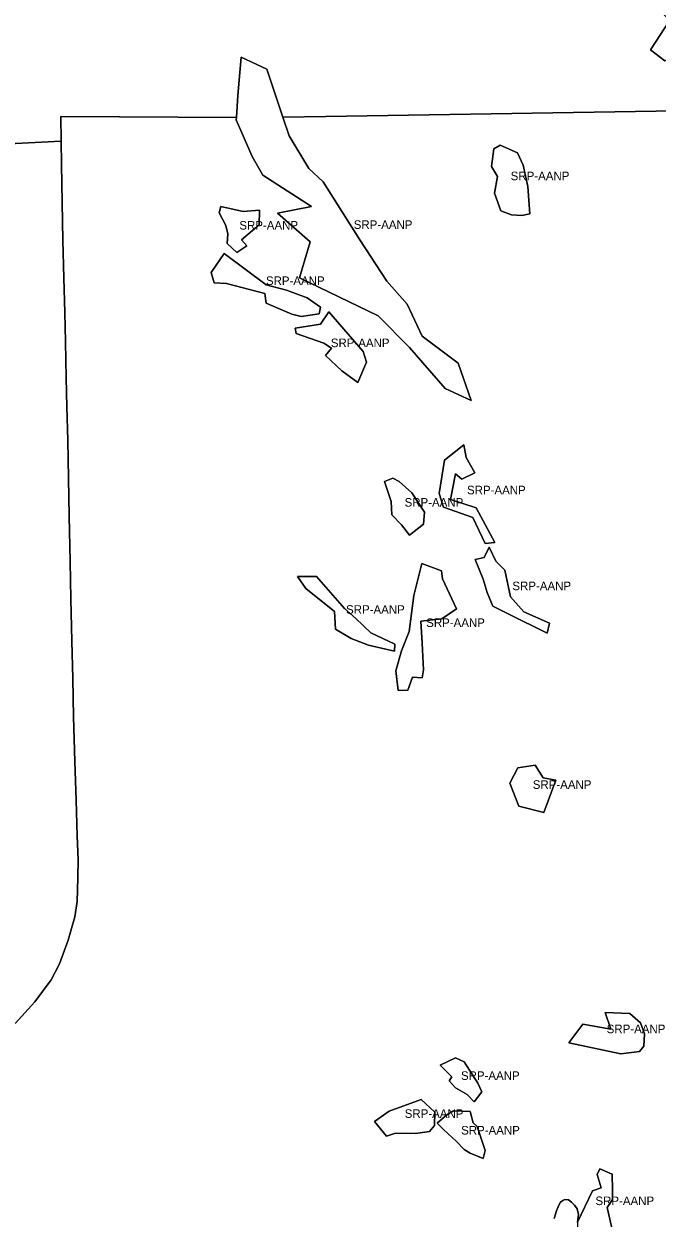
# Model space of a CAD drawing. Extents: x 598968 to 613553, y 4409678 to 4430833.
# Drawn here: x 604757 to 605642, y 4423401 to 4425070 of the extents above; entities that cross this region are included whole.
import ezdxf

# ---------------------------------------------------------------- set-up
doc = ezdxf.new("R2010")
doc.units = 0
doc.layers.add('Sòl Rústic Protegit', color=7, linetype='Continuous')
doc.layers.add('Sòl Rústic Protegit - Alt Nivell de Protecció', color=7, linetype='Continuous')

msp = doc.modelspace()

# ---------------------------------------------------------------- linework, layer by layer
at = {"layer": 'Sòl Rústic Protegit'}
for points in [[(605701.4913, 4425042.618), (605652.6375, 4425018.5916), (605632.6153, 4425033.8084), (605659.8453, 4425075.4542), (605619.0003, 4425113.8966), (605613.3941, 4425169.9584), (605638.2215, 4425189.1796), (605649.4339, 4425178.768), (605684.6727, 4425153.1398), (605682.9411, 4425124.4124), (605706.2965, 4425121.9054), (605714.3053, 4425077.056)], [(605464.4301, 4424804.7398), (605453.2177, 4424802.3532), (605438.8017, 4424803.1542), (605423.5851, 4424808.7602), (605414.7753, 4424833.5876), (605419.1177, 4424856.7398), (605410.5551, 4424870.7398), (605413.8051, 4424895.2398), (605422.6177, 4424900.7398), (605446.8107, 4424889.6494), (605454.8195, 4424872.831), (605461.6177, 4424842.7398)], [(605032.6383, 4424814.618), (605063.8333, 4424808.019), (605086.6297, 4424809.8188), (605086.3297, 4424789.422), (605061.4337, 4424768.4254), (605068.9325, 4424759.7268), (605054.8349, 4424750.4282), (605041.3369, 4424763.0262), (605042.2369, 4424776.824), (605039.5373, 4424788.5222), (605030.2387, 4424806.2194)], [(605169.7679, 4424664.9308), (605144.8219, 4424660.8948), (605131.7465, 4424664.1998), (605095.9185, 4424679.5546), (605094.0905, 4424693.0814), (605040.3487, 4424707.3394), (605023.1659, 4424708.0706), (605019.1443, 4424722.6942), (605037.4239, 4424749.3824), (605095.9185, 4424705.1458), (605124.1969, 4424697.8948), (605153.1969, 4424687.3948), (605171.9615, 4424674.0706)], [(605235.9399, 4424597.2966), (605223.7597, 4424568.676), (605201.5743, 4424585.232), (605178.9077, 4424606.802), (605187.3163, 4424616.6728), (605176.5947, 4424623.869), (605137.5959, 4424637.5116), (605136.4991, 4424644.8234), (605171.5959, 4424650.3072), (605183.6603, 4424667.8556), (605231.1871, 4424612.2858)], [(605387.4677, 4424442.5492), (605369.4341, 4424433.7762), (605360.1735, 4424441.087), (605353.3499, 4424405.5072), (605389.4251, 4424393.5892), (605415.2491, 4424345.0704), (605401.6021, 4424343.6082), (605384.5433, 4424380.1628), (605343.6021, 4424394.7846), (605337.7533, 4424413.793), (605345.0643, 4424460.0954), (605371.8709, 4424481.5408), (605375.2827, 4424463.9946)], [(605315.7569, 4424371.0152), (605296.1193, 4424355.3052), (605284.9023, 4424369.7222), (605271.5723, 4424383.7796), (605270.7147, 4424402.7222), (605261.2627, 4424430.4188), (605273.0451, 4424435.3282), (605281.5897, 4424430.7222), (605299.5559, 4424414.7088), (605317.2297, 4424387.7072)], [(605491.7701, 4424232.482), (605488.3583, 4424218.3476), (605435.0551, 4424244.844), (605412.4719, 4424256.1356), (605404.8033, 4424275.1774), (605399.1651, 4424293.8938), (605387.9551, 4424321.6754), (605400.6273, 4424324.1124), (605407.4507, 4424338.7342), (605416.7113, 4424319.2384), (605429.1637, 4424306.7022), (605437.0189, 4424269.391), (605455.6745, 4424248.2806)], [(605315.7569, 4424167.2756), (605313.7933, 4424155.984), (605300.1801, 4424157.0098), (605293.6647, 4424138.8012), (605280.4093, 4424138.3102), (605276.9301, 4424166.0098), (605284.8277, 4424193.7864), (605295.6283, 4424220.788), (605302.0105, 4424271.3546), (605313.3021, 4424316.0302), (605340.8677, 4424305.5098), (605342.4301, 4424294.5098), (605361.9301, 4424252.5098), (605341.2857, 4424238.4618), (605311.8293, 4424235.5162), (605313.7933, 4424204.587)], [(605275.4999, 4424203.1142), (605275.0089, 4424193.2954), (605238.8527, 4424201.877), (605214.6235, 4424210.9692), (605192.5313, 4424224.2246), (605191.5493, 4424248.7714), (605151.2923, 4424281.1734), (605139.5099, 4424297.8654), (605166.0205, 4424297.8654), (605205.2957, 4424253.19), (605221.0057, 4424238.9526), (605242.1161, 4424218.8242)], [(605500.5471, 4424012.954), (605483.9889, 4423967.7146), (605448.8027, 4423976.8808), (605436.0885, 4424008.8144), (605447.3547, 4424030.107), (605471.5421, 4424034.107), (605482.8063, 4424016.502)], [(605618.6069, 4423674.0548), (605624.3051, 4423658.5098), (605623.6801, 4423641.5098), (605617.4301, 4423634.0098), (605591.3051, 4423630.5098), (605518.9133, 4423646.0304), (605538.2089, 4423672.217), (605577.2593, 4423664.8664), (605569.4493, 4423688.2966), (605603.9055, 4423686.9184)], [(605397.1679, 4423577.5772), (605386.6013, 4423563.3352), (605376.4941, 4423573.9018), (605360.4145, 4423583.0902), (605351.6855, 4423592.738), (605355.3609, 4423598.251), (605338.8219, 4423614.79), (605360.4145, 4423624.8972), (605372.6969, 4423619.402), (605391.6549, 4423589.522)], [(605324.1205, 4423521.9876), (605304.3655, 4423519.2312), (605276.3411, 4423519.6906), (605263.9369, 4423515.5558), (605247.3979, 4423535.7702), (605267.6123, 4423550.4716), (605312.6351, 4423566.5512), (605331.4713, 4423549.0934), (605331.0117, 4423530.2572)], [(605401.8011, 4423495.5086), (605398.8637, 4423484.5086), (605380.8011, 4423491.5086), (605372.3637, 4423497.0086), (605361.9261, 4423508.0086), (605343.4161, 4423524.7442), (605334.6871, 4423533.4732), (605348.4697, 4423545.418), (605357.7387, 4423551.0086), (605381.0883, 4423550.0122), (605384.9887, 4423534.0086), (605390.8637, 4423529.0086)]]:
    msp.add_lwpolyline(points, close=True, dxfattribs=at)
for points in [[(604318.3713, 4424881.1654), (604809.4857, 4424906.0444), (604808.9855, 4424940.544), (605054.3597, 4424939.2442), (605056.1735, 4424970.08), (605061.1205, 4425023.4262), (605096.8203, 4425006.9494), (605110.3631, 4424966.066), (605119.2577, 4424939.5114), (605179.2967, 4424940.5442), (605727.3027, 4424949.4458)], [(605727.3027, 4424949.4458), (605179.2967, 4424940.5442), (605119.2577, 4424939.5114), (605119.2598, 4424939.5052), (605127.9433, 4424913.5806), (605155.4047, 4424867.8116), (605175.5431, 4424849.504), (605226.8045, 4424768.035), (605264.3351, 4424710.366), (605292.7355, 4424678.5098), (605313.7655, 4424633.4742), (605364.2511, 4424595.7708), (605382.3143, 4424543.5882), (605345.8039, 4424560.2436), (605296.0125, 4424617.848), (605252.4351, 4424661.851), (605142.4753, 4424715.1884), (605157.5281, 4424765.364), (605111.6105, 4424805.5098), (605159.0663, 4424814.7194), (605091.3281, 4424858.6578), (605076.2437, 4424884.7816), (605054.1665, 4424935.9606), (605054.3593, 4424939.2381), (605054.3597, 4424939.2442), (604808.9855, 4424940.544), (604809.4857, 4424906.0444), (604809.4858, 4424906.0382), (604809.9861, 4424873.545), (604810.7991, 4424820.5458), (604811.9247, 4424767.5464), (604813.3627, 4424715.0472), (604814.5507, 4424666.548), (604815.5511, 4424625.5486), (604816.6765, 4424575.5492), (604817.6145, 4424535.0498), (604818.6149, 4424488.0506), (604819.5529, 4424435.0512), (604820.4909, 4424382.052), (604821.8665, 4424318.553), (604823.1797, 4424266.5538), (604824.6177, 4424207.5546), (604825.6807, 4424155.0554), (604826.8063, 4424101.556), (604828.7443, 4424039.057), (604830.6823, 4423985.0578), (604831.6829, 4423935.0586), (604833.1207, 4423902.059), (604832.8709, 4423876.5594), (604832.0587, 4423843.5598), (604828.7465, 4423822.0602), (604819.3719, 4423789.5606), (604807.1223, 4423756.561), (604795.5601, 4423734.0614), (604772.6853, 4423703.0616), (604745.4355, 4423673.062)], [(604745.4355, 4423673.062), (604772.6853, 4423703.0616), (604795.5601, 4423734.0614), (604807.1223, 4423756.561), (604819.3719, 4423789.5606), (604828.7465, 4423822.0602), (604832.0587, 4423843.5598), (604832.8709, 4423876.5594), (604833.1207, 4423902.059), (604831.6829, 4423935.0586), (604830.6823, 4423985.0578), (604828.7443, 4424039.057), (604826.8063, 4424101.556), (604825.6807, 4424155.0554), (604824.6177, 4424207.5546), (604823.1797, 4424266.5538), (604821.8665, 4424318.553), (604820.4909, 4424382.052), (604819.5529, 4424435.0512), (604818.6149, 4424488.0506), (604817.6145, 4424535.0498), (604816.6765, 4424575.5492), (604815.5511, 4424625.5486), (604814.5507, 4424666.548), (604813.3627, 4424715.0472), (604811.9247, 4424767.5464), (604810.7991, 4424820.5458), (604809.9861, 4424873.545), (604809.4858, 4424906.0382), (604809.4857, 4424906.0444), (604318.3713, 4424881.1654)], [(605498.2899, 4423400.3382), (605501.5599, 4423411.2382), (605504.8299, 4423418.8682), (605507.0099, 4423423.2282), (605510.2799, 4423425.4082), (605512.9999, 4423427.0482), (605518.4499, 4423426.4982), (605522.2599, 4423423.2282), (605526.6199, 4423418.8682), (605530.4299, 4423413.9682), (605532.0699, 4423405.7882), (605531.0385, 4423395.4736), (605551.6257, 4423438.8938), (605564.0925, 4423443.363), (605558.4471, 4423461.9456), (605561.9755, 4423469.7078), (605579.1467, 4423462.416), (605579.8523, 4423439.8348), (605579.6171, 4423426.8976), (605572.3253, 4423415.8422), (605580.7933, 4423379.1476)]]:
    msp.add_lwpolyline(points, dxfattribs=at)
at = {"layer": 'Sòl Rústic Protegit - Alt Nivell de Protecció'}
for points in [[(605701.4913, 4425042.618), (605714.3053, 4425077.056), (605706.2965, 4425121.9054), (605682.9411, 4425124.4124), (605684.6727, 4425153.1398), (605649.4339, 4425178.768), (605638.2215, 4425189.1796), (605613.3941, 4425169.9584), (605619.0003, 4425113.8966), (605659.8453, 4425075.4542), (605632.6153, 4425033.8084), (605652.6375, 4425018.5916)], [(605119.2577, 4424939.5114), (605110.3631, 4424966.066), (605096.8203, 4425006.9494), (605061.1205, 4425023.4262), (605056.1735, 4424970.08), (605054.3597, 4424939.2442), (605054.3593, 4424939.2381), (605054.1665, 4424935.9606), (605076.2437, 4424884.7816), (605091.3281, 4424858.6578), (605159.0663, 4424814.7194), (605111.6105, 4424805.5098), (605157.5281, 4424765.364), (605142.4753, 4424715.1884), (605252.4351, 4424661.851), (605296.0125, 4424617.848), (605345.8039, 4424560.2436), (605382.3143, 4424543.5882), (605364.2511, 4424595.7708), (605313.7655, 4424633.4742), (605292.7355, 4424678.5098), (605264.3351, 4424710.366), (605226.8045, 4424768.035), (605175.5431, 4424849.504), (605155.4047, 4424867.8116), (605127.9433, 4424913.5806), (605119.2598, 4424939.5052)], [(605464.4301, 4424804.7398), (605461.6177, 4424842.7398), (605454.8195, 4424872.831), (605446.8107, 4424889.6494), (605422.6177, 4424900.7398), (605413.8051, 4424895.2398), (605410.5551, 4424870.7398), (605419.1177, 4424856.7398), (605414.7753, 4424833.5876), (605423.5851, 4424808.7602), (605438.8017, 4424803.1542), (605453.2177, 4424802.3532)], [(605032.6383, 4424814.618), (605030.2387, 4424806.2194), (605039.5373, 4424788.5222), (605042.2369, 4424776.824), (605041.3369, 4424763.0262), (605054.8349, 4424750.4282), (605068.9325, 4424759.7268), (605061.4337, 4424768.4254), (605086.3297, 4424789.422), (605086.6297, 4424809.8188), (605063.8333, 4424808.019)], [(605169.7679, 4424664.9308), (605171.9615, 4424674.0706), (605153.1969, 4424687.3948), (605124.1969, 4424697.8948), (605095.9185, 4424705.1458), (605037.4239, 4424749.3824), (605019.1443, 4424722.6942), (605023.1659, 4424708.0706), (605040.3487, 4424707.3394), (605094.0905, 4424693.0814), (605095.9185, 4424679.5546), (605131.7465, 4424664.1998), (605144.8219, 4424660.8948)], [(605235.9399, 4424597.2966), (605231.1871, 4424612.2858), (605183.6603, 4424667.8556), (605171.5959, 4424650.3072), (605136.4991, 4424644.8234), (605137.5959, 4424637.5116), (605176.5947, 4424623.869), (605187.3163, 4424616.6728), (605178.9077, 4424606.802), (605201.5743, 4424585.232), (605223.7597, 4424568.676)], [(605387.4677, 4424442.5492), (605375.2827, 4424463.9946), (605371.8709, 4424481.5408), (605345.0643, 4424460.0954), (605337.7533, 4424413.793), (605343.6021, 4424394.7846), (605384.5433, 4424380.1628), (605401.6021, 4424343.6082), (605415.2491, 4424345.0704), (605389.4251, 4424393.5892), (605353.3499, 4424405.5072), (605360.1735, 4424441.087), (605369.4341, 4424433.7762)], [(605315.7569, 4424371.0152), (605317.2297, 4424387.7072), (605299.5559, 4424414.7088), (605281.5897, 4424430.7222), (605273.0451, 4424435.3282), (605261.2627, 4424430.4188), (605270.7147, 4424402.7222), (605271.5723, 4424383.7796), (605284.9023, 4424369.7222), (605296.1193, 4424355.3052)], [(605491.7701, 4424232.482), (605455.6745, 4424248.2806), (605437.0189, 4424269.391), (605429.1637, 4424306.7022), (605416.7113, 4424319.2384), (605407.4507, 4424338.7342), (605400.6273, 4424324.1124), (605387.9551, 4424321.6754), (605399.1651, 4424293.8938), (605404.8033, 4424275.1774), (605412.4719, 4424256.1356), (605435.0551, 4424244.844), (605488.3583, 4424218.3476)], [(605315.7569, 4424167.2756), (605313.7933, 4424204.587), (605311.8293, 4424235.5162), (605341.2857, 4424238.4618), (605361.9301, 4424252.5098), (605342.4301, 4424294.5098), (605340.8677, 4424305.5098), (605313.3021, 4424316.0302), (605302.0105, 4424271.3546), (605295.6283, 4424220.788), (605284.8277, 4424193.7864), (605276.9301, 4424166.0098), (605280.4093, 4424138.3102), (605293.6647, 4424138.8012), (605300.1801, 4424157.0098), (605313.7933, 4424155.984)], [(605275.4999, 4424203.1142), (605242.1161, 4424218.8242), (605221.0057, 4424238.9526), (605205.2957, 4424253.19), (605166.0205, 4424297.8654), (605139.5099, 4424297.8654), (605151.2923, 4424281.1734), (605191.5493, 4424248.7714), (605192.5313, 4424224.2246), (605214.6235, 4424210.9692), (605238.8527, 4424201.877), (605275.0089, 4424193.2954)], [(605500.5471, 4424012.954), (605482.8063, 4424016.502), (605471.5421, 4424034.107), (605447.3547, 4424030.107), (605436.0885, 4424008.8144), (605448.8027, 4423976.8808), (605483.9889, 4423967.7146)], [(605618.6069, 4423674.0548), (605603.9055, 4423686.9184), (605569.4493, 4423688.2966), (605577.2593, 4423664.8664), (605538.2089, 4423672.217), (605518.9133, 4423646.0304), (605591.3051, 4423630.5098), (605617.4301, 4423634.0098), (605623.6801, 4423641.5098), (605624.3051, 4423658.5098)], [(605397.1679, 4423577.5772), (605391.6549, 4423589.522), (605372.6969, 4423619.402), (605360.4145, 4423624.8972), (605338.8219, 4423614.79), (605355.3609, 4423598.251), (605351.6855, 4423592.738), (605360.4145, 4423583.0902), (605376.4941, 4423573.9018), (605386.6013, 4423563.3352)], [(605324.1205, 4423521.9876), (605331.0117, 4423530.2572), (605331.4713, 4423549.0934), (605312.6351, 4423566.5512), (605267.6123, 4423550.4716), (605247.3979, 4423535.7702), (605263.9369, 4423515.5558), (605276.3411, 4423519.6906), (605304.3655, 4423519.2312)], [(605401.8011, 4423495.5086), (605390.8637, 4423529.0086), (605384.9887, 4423534.0086), (605381.0883, 4423550.0122), (605357.7387, 4423551.0086), (605348.4697, 4423545.418), (605334.6871, 4423533.4732), (605343.4161, 4423524.7442), (605361.9261, 4423508.0086), (605372.3637, 4423497.0086), (605380.8011, 4423491.5086), (605398.8637, 4423484.5086)], [(605531.2269, 4423371.561), (605531.6319, 4423370.9148), (605552.5667, 4423368.5626), (605564.7981, 4423375.1488), (605580.7933, 4423379.1476), (605572.3253, 4423415.8422), (605579.6171, 4423426.8976), (605579.8523, 4423439.8348), (605579.1467, 4423462.416), (605561.9755, 4423469.7078), (605558.4471, 4423461.9456), (605564.0925, 4423443.363), (605551.6257, 4423438.8938), (605531.0385, 4423395.4736), (605530.9799, 4423394.8882), (605530.9799, 4423378.5382)]]:
    msp.add_lwpolyline(points, close=True, dxfattribs=at)
msp.add_lwpolyline([(605531.0385, 4423395.4736), (605532.0699, 4423405.7882), (605530.4299, 4423413.9682), (605526.6199, 4423418.8682), (605522.2599, 4423423.2282), (605518.4499, 4423426.4982), (605512.9999, 4423427.0482), (605510.2799, 4423425.4082), (605507.0099, 4423423.2282), (605504.8299, 4423418.8682), (605501.5599, 4423411.2382), (605498.2899, 4423400.3382)], dxfattribs=at)

# ---------------------------------------------------------------- texts
for p in [(605437.4926, 4424851.5465), (605058.4342, 4424782.5231), (605218.2404, 4424783.5072), (605095.5529, 4424705.1386), (605186.2195, 4424618.2658), (605376.5012, 4424412.5745), (605289.2462, 4424395.3167), (605439.8626, 4424278.5409), (605207.5049, 4424245.5804), (605319.4301, 4424227.1702), (605468.3178, 4424000.9108), (605571.6092, 4423659.4032), (605367.9949, 4423594.1162), (605289.4346, 4423541.0535), (605368.2441, 4423517.7586), (605555.8866, 4423419.1352)]:
    msp.add_text('SRP-AANP', height=12, dxfattribs=at).set_placement(p)

doc.saveas('drawing.dxf')
